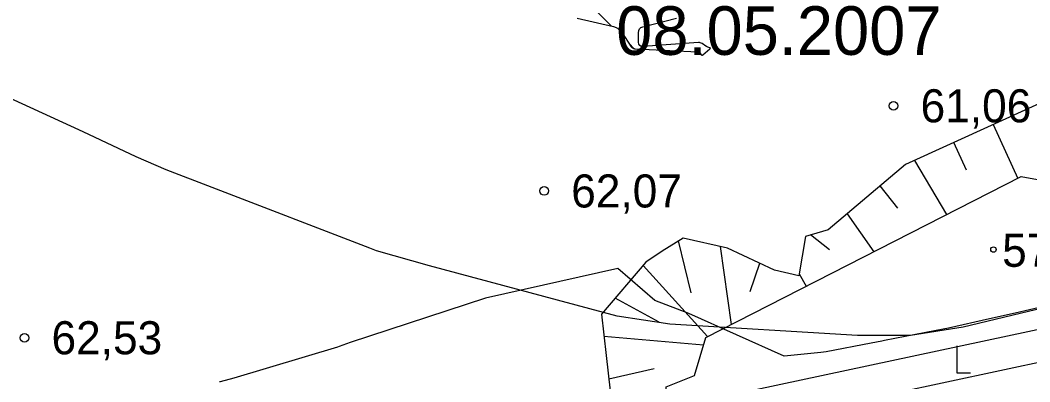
# Model space of a CAD drawing. Extents: x 532503 to 539665, y 6557663 to 6561526.
# Drawn here: x 534867 to 534941.8, y 6559532.8 to 6559559.6 of the extents above; entities that cross this region are included whole.
import ezdxf

# ---------------------------------------------------------------- set-up
doc = ezdxf.new("R2010")
doc.units = 0
for name, color, linetype in [('HALJASTUS', 7, 'Continuous'), ('Kaevandatud ala', 7, 'Continuous'), ('KORGUS-EH2000', 7, 'Continuous'), ('Lamami horisontaal_EH2000', 7, 'Continuous'), ('Plokid', 7, 'Continuous'), ('RELJEEF', 7, 'Continuous'), ('Veetase', 7, 'Continuous')]:
    doc.layers.add(name, color=color, linetype=linetype)

msp = doc.modelspace()

# ---------------------------------------------------------------- linework, layer by layer
at = {"layer": 'HALJASTUS'}
for p, q in [((534936.378, 6559535.445), (534936.378, 6559533.445)), ((534936.378, 6559535.445), (534936.378, 6559533.445)), ((534936.378, 6559533.445), (534937.378, 6559533.445)), ((534936.378, 6559533.445), (534937.378, 6559533.445))]:
    msp.add_line(p, q, dxfattribs=at)
at = {"layer": 'Kaevandatud ala'}
for p, q in [((534901.374, 6559568.549), (534910.798, 6559559.125)), ((534912.113, 6559557.81), (534912.45, 6559557.474)), ((534918.047, 6559557.534), (534918.102, 6559557.478))]:
    msp.add_line(p, q, dxfattribs=at)
msp.add_lwpolyline([(534908.242, 6559559.72), (534910.949, 6559559.09), (534911.144, 6559559.026), (534911.316, 6559558.928), (534911.464, 6559558.798), (534911.59, 6559558.636), (534912.244, 6559557.604), (534912.259, 6559557.583), (534912.277, 6559557.566), (534912.296, 6559557.551), (534912.318, 6559557.538), (534912.445, 6559557.476), (534912.456, 6559557.471), (534912.467, 6559557.466), (534912.491, 6559557.455), (534912.496, 6559557.454), (534912.501, 6559557.452), (534912.506, 6559557.451), (534912.511, 6559557.451), (534912.532, 6559557.45), (534912.552, 6559557.449), (534917.183, 6559557.225), (534917.226, 6559557.219), (534917.264, 6559557.205), (534917.299, 6559557.182), (534917.329, 6559557.152), (534917.443, 6559557.013), (534917.472, 6559556.986), (534917.503, 6559556.976), (534917.534, 6559556.981), (534917.568, 6559557.003), (534918.081, 6559557.45), (534918.101, 6559557.474), (534918.106, 6559557.494), (534918.094, 6559557.512), (534918.067, 6559557.526), (534917.925, 6559557.579), (534917.89, 6559557.593), (534917.856, 6559557.609), (534917.823, 6559557.626), (534917.791, 6559557.646), (534917.496, 6559557.837), (534917.434, 6559557.87), (534917.37, 6559557.892), (534917.304, 6559557.903), (534917.234, 6559557.904), (534913.143, 6559557.616), (534912.99, 6559557.627), (534912.881, 6559557.685), (534912.815, 6559557.79), (534912.792, 6559557.941), (534912.787, 6559558.64), (534912.807, 6559558.798), (534912.87, 6559558.923), (534912.975, 6559559.016), (534913.123, 6559559.076), (534915.616, 6559559.713)], dxfattribs=at)
at = {"layer": 'KORGUS-EH2000'}
for centre, radius in [((534931.688, 6559553.222), 0.32), ((534905.808, 6559546.913), 0.32), ((534939.084, 6559542.57), 0.2), ((534867.313, 6559536.035), 0.32)]:
    msp.add_circle(centre, radius, dxfattribs=at)
at = {"layer": 'Lamami horisontaal_EH2000'}
msp.add_lwpolyline([(534950.747, 6559540.148), (534936.852, 6559536.822), (534932.933, 6559536.199), (534929.014, 6559536.205), (534915.119, 6559537.054), (534911.2, 6559537.636), (534897.305, 6559541.357), (534893.386, 6559542.478), (534892.885, 6559542.678), (534881.224, 6559547.164), (534877.807, 6559548.479), (534875.572, 6559549.451), (534871.653, 6559551.307), (534857.758, 6559557.68)], dxfattribs=at)
at = {"layer": 'Plokid'}
for points in [[(534951.242, 6559536.081), (534732.907, 6559489.513), (534375.408, 6559468.247), (534200.753, 6559451.409), (533955.097, 6559660.464), (534201.468, 6559975.356), (534969.739, 6560047.472)], [(534950.465, 6559538.369), (534732.584, 6559491.898), (534375.222, 6559470.641), (534201.534, 6559453.895), (533958.407, 6559660.799), (534202.721, 6559973.063), (534969.809, 6560045.068)], [(534942.806, 6559538.355), (534940.68, 6559537.854), (534938.803, 6559537.444), (534935.75, 6559536.755), (534934.842, 6559536.562), (534931.004, 6559535.827), (534930.81, 6559535.793), (534930.028, 6559535.635), (534926.693, 6559535.004), (534926.304, 6559534.934), (534923.589, 6559534.661), (534916.521, 6559537.843), (534913.998, 6559538.79), (534911.267, 6559541.166), (534901.447, 6559538.957), (534891.431, 6559535.685), (534890.622, 6559535.39), (534890.505, 6559535.332), (534882.808, 6559533.051), (534881.795, 6559532.771), (534881.757, 6559532.765)]]:
    msp.add_lwpolyline(points, dxfattribs=at)
at = {"layer": 'RELJEEF'}
for p, q in [((534939.065, 6559551.83), (534940.88, 6559547.847)), ((534937.09, 6559548.447), (534936.153, 6559550.503)), ((534933.241, 6559549.177), (534935.611, 6559545.157)), ((534931.995, 6559545.631), (534930.687, 6559547.283)), ((534928.241, 6559545.22), (534930.218, 6559542.403)), ((534916.688, 6559539.367), (534915.761, 6559543.208)), ((534926.939, 6559542.553), (534925.528, 6559543.655)), ((534918.839, 6559542.802), (534919.654, 6559537.01)), ((534913.139, 6559541.396), (534917.907, 6559536.118)), ((534921.051, 6559539.457), (534921.776, 6559541.561)), ((534924.701, 6559540.771), (534925.22, 6559539.852)), ((534914.325, 6559537.194), (534911.063, 6559538.961)), ((534910.232, 6559536.143), (534917.61, 6559535.506)), ((534913.955, 6559533.732), (534910.597, 6559532.964))]:
    msp.add_line(p, q, dxfattribs=at)
for points in [[(534951.223, 6559554.611), (534945.535, 6559554.777), (534932.57, 6559548.871), (534926.836, 6559544.035), (534925.158, 6559543.548), (534924.679, 6559540.636), (534922.874, 6559541.048), (534919.372, 6559542.685), (534916.088, 6559543.408), (534914.541, 6559542.463), (534913.344, 6559541.636), (534910.052, 6559537.776), (534910.389, 6559534.718), (534910.701, 6559532.091), (534911.523, 6559530.097), (534912.903, 6559528.655)], [(534951.223, 6559554.611), (534945.535, 6559554.777), (534932.57, 6559548.871), (534926.836, 6559544.035), (534925.158, 6559543.548), (534924.679, 6559540.636), (534922.874, 6559541.048), (534919.372, 6559542.685), (534916.088, 6559543.408), (534914.541, 6559542.463), (534913.344, 6559541.636), (534910.052, 6559537.776), (534910.389, 6559534.718), (534910.701, 6559532.091), (534911.523, 6559530.097), (534912.903, 6559528.655)], [(534856.371, 6559513.846), (534869.488, 6559514.835), (534877.07, 6559515.671), (534880.429, 6559516.83), (534881.777, 6559520.153), (534887.065, 6559521.314), (534887.981, 6559519.373), (534895.689, 6559520.106), (534902.657, 6559520.716), (534904.397, 6559521.454), (534905.65, 6559522.896), (534907.612, 6559524.17), (534911.207, 6559527.613), (534912.903, 6559528.655), (534914.009, 6559528.859), (534914.365, 6559530.376), (534914.882, 6559530.764), (534914.845, 6559532.391), (534916.944, 6559533.246), (534917.77, 6559536.048), (534941.127, 6559547.973), (534951.122, 6559546.154)]]:
    msp.add_lwpolyline(points, dxfattribs=at)

# ---------------------------------------------------------------- texts
at = {"layer": 'KORGUS-EH2000'}
for s, p in [('61,06 ', (534933.688, 6559551.997)), ('62,07 ', (534907.808, 6559545.688)), ('57,09 ', (534939.728, 6559541.292)), ('62,53 ', (534869.313, 6559534.81))]:
    msp.add_text(s, height=2.45, dxfattribs=at).set_placement(p)
at = {"layer": 'Veetase'}
msp.add_text('08.05.2007', height=3.6, dxfattribs=at).set_placement((534911.14, 6559556.999))

doc.saveas('drawing.dxf')
